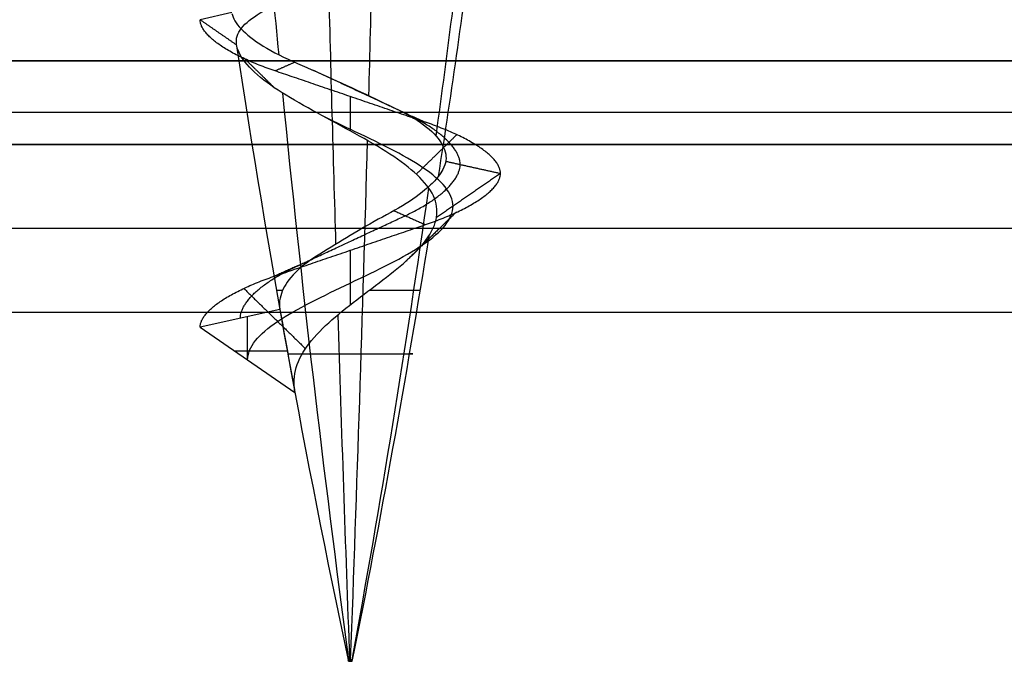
# Model space of a CAD drawing. Header units: millimetres. Extents: x -646 to 654, y -203 to 198.
# Tile 432 of 656: x -469.36 to -463.48, y 131.26 to 135.08. Entities that reach past the tile are written whole.
import ezdxf

# ---------------------------------------------------------------- set-up
doc = ezdxf.new("R2010")
doc.units = ezdxf.units.MM
doc.layers.add('Default', color=7, linetype='Continuous', true_color=0x000000)
doc.layers.add('Screw', color=7, linetype='Continuous', true_color=0xffffff)

msp = doc.modelspace()

# ---------------------------------------------------------------- linework, layer by layer
at = {"layer": 'Default'}
for p, q in [((652.6156, 134.3403, 772.8222), (-645.3844, 134.3403, 772.8222)), ((-645.3844, 134.3403, 1170.8222), (652.6156, 134.3403, 1170.8222)), ((652.6156, 134.3403, 971.8222), (-645.3844, 134.3403, 971.8222)), ((-617.9349, 134.3403, 880.8222), (-462.8338, 134.3403, 880.8222)), ((652.6156, 133.8403, 885.3222), (-645.3844, 133.8403, 885.3222))]:
    msp.add_line(p, q, dxfattribs=at)
for points in [[(-645.3844, 134.8403, 1171.3222), (3.6156, 134.8403, 1171.3222), (652.6156, 134.8403, 1171.3222)], [(652.6156, 134.8403, 772.3222), (3.6156, 134.8403, 772.3222), (-645.3844, 134.8403, 772.3222)], [(-1.8844, 134.5307, 771.8222), (-319.1344, 134.5307, 771.8222), (-636.3844, 134.5307, 771.8222)], [(-1.8844, 134.5307, 780.8222), (-319.1344, 134.5307, 780.8222), (-636.3844, 134.5307, 780.8222)], [(652.6156, 134.3403, 884.8222), (3.6156, 134.3403, 884.8222), (-645.3844, 134.3403, 884.8222)], [(-645.3844, 134.3403, 876.8222), (3.6156, 134.3403, 876.8222), (652.6156, 134.3403, 876.8222)], [(-1.8844, 134.3403, 771.8222), (-319.1344, 134.3403, 771.8222), (-636.3844, 134.3403, 771.8222)], [(-1.8844, 134.3403, 780.8222), (-319.1344, 134.3403, 780.8222), (-636.3844, 134.3403, 780.8222)], [(-1.8844, 134.3403, 780.8222), (-319.1344, 134.3403, 780.8222), (-636.3844, 134.3403, 780.8222)], [(-1.8844, 134.3403, 873.8222), (-319.1344, 134.3403, 873.8222), (-636.3844, 134.3403, 873.8222)], [(-1.8844, 134.3403, 827.3222), (-319.1344, 134.3403, 827.3222), (-636.3844, 134.3403, 827.3222)], [(-350.8844, 134.3403, 776.3222), (-423.9096, 134.3403, 776.3222), (-496.9349, 134.3403, 776.3222)], [(-645.3844, 133.3403, 885.8222), (3.6156, 133.3403, 885.8222), (652.6156, 133.3403, 885.8222)]]:
    msp.add_open_spline(points, degree=2, dxfattribs=at)
at = {"layer": 'Screw', "color": 7, "true_color": 0xffffff}
for p, q in [((-468.0914, 135.1268, 778.8222), (-468.2801, 135.0848, 778.8222)), ((-467.8043, 133.3576, 778.8222), (-468.2801, 133.2516, 778.8222)), ((-467.9972, 133.0564, 778.8222), (-467.9972, 133.3146, 778.8222)), ((-468.2801, 133.2516, 778.8222), (-467.7143, 132.8612, 778.8222)), ((-468.074, 133.1094, 778.8222), (-467.7598, 133.1094, 778.8222)), ((-467.3948, 131.2592, 778.826), (-467.3965, 131.2675, 778.8266)), ((-467.394, 131.2592, 778.8166), (-467.3955, 131.2675, 778.8158)), ((-467.3955, 131.2592, 778.8222), (-467.3733, 131.2592, 778.8222)), ((-467.3863, 131.2592, 778.8113), (-467.3866, 131.2675, 778.8095)), ((-467.3844, 131.2592, 778.8111), (-467.3844, 131.2592, 778.8333)), ((-467.3825, 131.2592, 778.8331), (-467.3821, 131.2675, 778.8349)), ((-467.3772, 131.2592, 778.8137), (-467.3761, 131.2675, 778.8124)), ((-467.3733, 131.2592, 778.8222), (-467.3715, 131.2675, 778.8222))]:
    msp.add_line(p, q, dxfattribs=at)
at = {"layer": 'Screw', "color": 7, "true_color": 0xffffff, "extrusion": (-0.772512, -9.33495e-14, -0.635)}
for start, end in [(81.371484, 82.765204), (78, 81.158889)]:
    msp.add_arc((-144.2263, 837.4854, -133.4923), 62.3281, start, end, dxfattribs=at)
at = {"layer": 'Screw', "color": 7, "true_color": 0xffffff, "extrusion": (-0.984564, -9.33495e-14, 0.175023)}
for start, end in [(81.144917, 82.553071), (78, 80.895867)]:
    msp.add_arc((-144.2263, 624.0443, 596.4818), 62.3281, start, end, dxfattribs=at)
at = {"layer": 'Screw', "color": 7, "true_color": 0xffffff, "extrusion": (-0.506335, -9.33495e-14, 0.862337)}
for start, end in [(80.920321, 82.340292), (78, 80.631533)]:
    msp.add_arc((-144.2263, -69.6513, 908.2602), 62.3281, start, end, dxfattribs=at)
at = {"layer": 'Screw', "color": 7, "true_color": 0xffffff, "extrusion": (-0.326888, 3.0996e-14, -0.945063)}
msp.add_arc((-144.2263, 757.2486, -583.2538), 62.3281, 277.873234, 279.304288, dxfattribs=at)
at = {"layer": 'Screw', "color": 7, "true_color": 0xffffff, "extrusion": (0.984564, 9.33495e-14, -0.175023)}
for start, end in [(260.321124, 261.775363), (258, 259.928549)]:
    msp.add_arc((144.2263, 745.9508, -596.4818), 62.3281, start, end, dxfattribs=at)
at = {"layer": 'Screw', "color": 7, "true_color": 0xffffff, "extrusion": (0.018848, -1.78546e-15, 0.999822)}
msp.add_arc((144.2263, 421.0277, 769.8744), 62.3281, 98.578453, 102, dxfattribs=at)
at = {"layer": 'Screw', "color": 7, "true_color": 0xffffff, "extrusion": (-0.326888, 3.09613e-14, -0.945063)}
msp.add_arc((-144.2263, 757.2486, -583.2538), 62.3281, 279.634019, 282, dxfattribs=at)
at = {"layer": 'Screw', "color": 7, "true_color": 0xffffff, "extrusion": (0, 1, 0)}
for centre, radius, start, end in [((467.3844, 778.8222, 133.471), 0.4399, 336.54723, 1.08), ((467.3844, 778.8222, 133.471), 0.4399, 199.08, 255.18868), ((467.3844, 778.8222, 133.0934), 0.3726, 1.08, 199.08), ((467.3844, 778.8222, 131.2634), 0.012, 180, 19.8), ((467.3844, 778.8222, 131.2634), 0.012, 19.8, 180)]:
    msp.add_arc(centre, radius, start, end, dxfattribs=at)
at = {"layer": 'Screw', "color": 7, "true_color": 0xffffff}
msp.add_arc((-406.4311, 144.2263, 778.8222), 62.3281, 190.042531, 190.506244, dxfattribs=at)
at = {"layer": 'Screw', "color": 7, "true_color": 0xffffff, "extrusion": (0, -1, 0)}
for centre, radius, start, end in [((-467.3844, 778.8222, -131.2675), 0.0129, 178.92, 340.92), ((-467.3844, 778.8222, -131.2675), 0.0129, 160.2, 178.92), ((-467.3844, 778.8222, -131.2675), 0.0129, 0, 160.2), ((-467.3844, 778.8222, -131.2592), 0.0111, 160.2, 0), ((-467.3844, 778.8222, -131.2592), 0.0111, 0, 160.2), ((-467.3844, 778.8222, -131.2675), 0.0129, 340.92, 0)]:
    msp.add_arc(centre, radius, start, end, dxfattribs=at)
at = {"layer": 'Screw', "color": 7, "true_color": 0xffffff}
for points, knots in [([(-468.0618, 134.9292, 778.835), (-468.0622, 134.9312, 778.8306), (-468.0625, 134.9331, 778.8261), (-468.0681, 134.9705, 778.7409), (-468.058, 135.0033, 778.6566), (-468.0091, 135.065, 778.5008), (-467.9706, 135.095, 778.4271), (-467.871, 135.1566, 778.2966), (-467.8078, 135.1889, 778.2386), (-467.6653, 135.2519, 778.148), (-467.5837, 135.2837, 778.1147), (-467.4154, 135.3461, 778.0788), (-467.3265, 135.3778, 778.0758), (-467.1535, 135.4407, 778.1005), (-467.0672, 135.4724, 778.1291), (-466.9108, 135.5344, 778.2137), (-466.8389, 135.5657, 778.271), (-466.721, 135.6275, 778.4044), (-466.6733, 135.6584, 778.4822), (-466.6403, 135.6885, 778.5648)], [0.09171949, 0.09171949, 0.09171949, 0.09171949, 0.09206875, 0.09206875, 0.09842565, 0.09842565, 0.10462555, 0.10462555, 0.1110412, 0.1110412, 0.11759669, 0.11759669, 0.12421277, 0.12421277, 0.13095434, 0.13095434, 0.13775803, 0.13775803, 0.14451072, 0.14451072, 0.14451072, 0.14451072]), ([(-468.0906, 135.122, 778.8355), (-468.085, 135.0938, 778.9123), (-468.0661, 135.0628, 778.988), (-468.0042, 134.9974, 779.1311), (-467.9587, 134.962, 779.1996), (-467.8459, 134.892, 779.3176), (-467.7761, 134.8573, 779.3682), (-467.625, 134.7919, 779.4388), (-467.5433, 134.7558, 779.4589), (-467.3867, 134.6848, 779.4669), (-467.3096, 134.6489, 779.457), (-467.1624, 134.5787, 779.4103), (-467.0896, 134.5453, 779.3716), (-466.9694, 134.4772, 779.2727), (-466.9201, 134.4405, 779.2125), (-466.8502, 134.3682, 779.0836), (-466.8275, 134.3317, 779.0137), (-466.8084, 134.2612, 778.869), (-466.8127, 134.2281, 778.791), (-466.8392, 134.178, 778.6928), (-466.8487, 134.1637, 778.6664), (-466.86, 134.1492, 778.6408)], [0.0035642, 0.0035642, 0.0035642, 0.0035642, 0.0652627, 0.0652627, 0.1310071, 0.1310071, 0.1990783, 0.1990783, 0.265971, 0.265971, 0.3288149, 0.3288149, 0.3938542, 0.3938542, 0.4568098, 0.4568098, 0.5170571, 0.5170571, 0.5789705, 0.5789705, 0.6025161, 0.6025161, 0.6025161, 0.6025161]), ([(-466.9157, 133.7954, 778.6601), (-466.9088, 133.806, 778.6747), (-466.9026, 133.8166, 778.6895), (-466.8748, 133.8699, 778.7664), (-466.8646, 133.9127, 778.8338), (-466.8705, 133.9973, 778.9678), (-466.8873, 134.0399, 779.0363), (-466.9456, 134.123, 779.1619), (-466.988, 134.1647, 779.2203), (-467.0915, 134.2475, 779.3175), (-467.1546, 134.2893, 779.3572), (-467.2909, 134.3708, 779.4101), (-467.3659, 134.4117, 779.4238), (-467.5155, 134.493, 779.4229), (-467.5924, 134.5342, 779.4078), (-467.735, 134.6144, 779.3504), (-467.8026, 134.6544, 779.307), (-467.9171, 134.7352, 779.1995), (-467.9653, 134.7776, 779.134), (-468.0335, 134.8565, 778.9922), (-468.055, 134.8941, 778.9142), (-468.0618, 134.9292, 778.835)], [0.0359002, 0.0359002, 0.0359002, 0.0359002, 0.03728194, 0.03728194, 0.042918, 0.042918, 0.04869105, 0.04869105, 0.05453393, 0.05453393, 0.06051555, 0.06051555, 0.06657532, 0.06657532, 0.07276908, 0.07276908, 0.0790522, 0.0790522, 0.08547717, 0.08547717, 0.09171949, 0.09171949, 0.09171949, 0.09171949]), ([(-467.9972, 133.0564, 778.8222), (-467.9972, 133.1329, 778.6614), (-467.9312, 133.2092, 778.5023), (-467.7043, 133.3619, 778.2754), (-467.5448, 133.4383, 778.2093), (-467.2239, 133.5911, 778.2093), (-467.0644, 133.6675, 778.2754), (-466.8375, 133.8202, 778.5023), (-466.7715, 133.8966, 778.6618), (-466.7715, 134.0494, 778.9827), (-466.8375, 134.1258, 779.1421), (-467.0644, 134.2785, 779.369), (-467.2239, 134.3549, 779.4351), (-467.4374, 134.4566, 779.4351), (-467.4904, 134.4818, 779.4279), (-467.5416, 134.5071, 779.4141)], [0, 0, 0, 0, 0.947774, 0.947774, 1.895547, 1.895547, 2.843321, 2.843321, 3.791094, 3.791094, 4.738868, 4.738868, 5.686641, 5.686641, 6.000094, 6.000094, 6.000094, 6.000094]), ([(-466.86, 134.1492, 778.6408), (-466.8769, 134.1276, 778.6028), (-466.8981, 134.1054, 778.5669), (-466.9636, 134.0468, 778.4803), (-467.015, 134.0096, 778.4336), (-467.1324, 133.9394, 778.362), (-467.2005, 133.9046, 778.3372), (-467.3298, 133.8313, 778.3194), (-467.3934, 133.7939, 778.3229), (-467.515, 133.7197, 778.353), (-467.5748, 133.6823, 778.3806), (-467.6783, 133.6122, 778.457), (-467.7206, 133.5733, 778.5057), (-467.7776, 133.4981, 778.6074), (-467.7954, 133.4608, 778.661), (-467.8076, 133.4019, 778.7506), (-467.8081, 133.3792, 778.7865), (-467.8043, 133.3576, 778.8222)], [0.6025161, 0.6025161, 0.6025161, 0.6025161, 0.6376367, 0.6376367, 0.695451, 0.695451, 0.7540424, 0.7540424, 0.8082466, 0.8082466, 0.8637674, 0.8637674, 0.9186339, 0.9186339, 0.9683673, 0.9683673, 1, 1, 1, 1]), ([(-467.7143, 132.8612, 778.8222), (-467.7237, 132.912, 778.7721), (-467.7212, 132.9625, 778.7182), (-467.6921, 133.0599, 778.6164), (-467.665, 133.1081, 778.5674), (-467.5924, 133.2026, 778.4852), (-467.5454, 133.2498, 778.451), (-467.441, 133.3413, 778.4051), (-467.3822, 133.3871, 778.3931), (-467.2643, 133.4771, 778.3938), (-467.2033, 133.5223, 778.407), (-467.0916, 133.6101, 778.4569), (-467.0396, 133.6542, 778.4944), (-466.9645, 133.7302, 778.5752), (-466.9369, 133.7631, 778.6161), (-466.9157, 133.7954, 778.6601)], [0, 0, 0, 0, 0.00517405, 0.00517405, 0.01034873, 0.01034873, 0.01558777, 0.01558777, 0.02087104, 0.02087104, 0.02626269, 0.02626269, 0.03170822, 0.03170822, 0.0359002, 0.0359002, 0.0359002, 0.0359002])]:
    msp.add_open_spline(points, degree=3, knots=knots, dxfattribs=at)
for points, weights, knots in [([(-468.2801, 133.2516, 778.8222), (-468.2801, 133.4044, 778.305), (-467.8323, 133.5571, 778.0464), (-467.3844, 133.7099, 777.7878), (-466.9365, 133.8627, 778.0464), (-466.4886, 134.0154, 778.305), (-466.4886, 134.1682, 778.8222), (-466.4886, 134.321, 779.3394), (-466.9365, 134.4737, 779.598), (-467.3844, 134.6265, 779.8566), (-467.8323, 134.7793, 779.598), (-468.2801, 134.932, 779.3394), (-468.2801, 135.0848, 778.8222)], [1, 0.866025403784, 1, 0.866025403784, 1, 0.866025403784, 1, 0.866025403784, 1, 0.866025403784, 1, 0.866025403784, 1], [0, 0, 0, 0.166667, 0.166667, 0.333333, 0.333333, 0.5, 0.5, 0.666667, 0.666667, 0.833333, 0.833333, 1, 1, 1]), ([(-468.0398, 133.3051, 778.8222), (-468.0398, 133.4579, 778.4438), (-467.7121, 133.6106, 778.2546), (-467.3844, 133.7634, 778.0653), (-467.0566, 133.9162, 778.2546), (-466.7289, 134.0689, 778.4438), (-466.7289, 134.2217, 778.8222), (-466.7289, 134.3745, 779.2007), (-467.0566, 134.5272, 779.3899), (-467.3205, 134.6502, 779.5422), (-467.607, 134.7838, 779.4387)], [1, 0.866025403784, 1, 0.866025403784, 1, 0.866025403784, 1, 0.866025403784, 1, 0.889248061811, 0.961605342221], [0, 0, 0, 0.1666667, 0.1666667, 0.3333333, 0.3333333, 0.5, 0.5, 0.6666667, 0.6666667, 0.804444, 0.804444, 0.804444])]:
    msp.add_rational_spline(points, weights, degree=2, knots=knots, dxfattribs=at)
for points in [[(-468.2801, 135.0848, 778.8222), (-468.1715, 135.0098, 778.8222), (-468.0628, 134.9348, 778.8222)], [(-468.0178, 134.8556, 779.4556), (-467.9271, 134.7671, 779.3649), (-467.8364, 134.6786, 779.2742)], [(-467.7157, 134.8311, 779.3962), (-467.774, 134.8052, 779.4971), (-467.8323, 134.7793, 779.598)], [(-467.3844, 134.6265, 779.718), (-467.3844, 134.5241, 779.5696), (-467.3844, 134.4217, 779.4211)], [(-467.0759, 134.5358, 779.3564), (-467.0062, 134.5048, 779.4772), (-466.9365, 134.4737, 779.598)], [(-466.7509, 134.3973, 779.4556), (-466.8706, 134.2806, 779.336), (-466.9903, 134.1638, 779.2163)], [(-466.8145, 134.2408, 778.8222), (-466.6516, 134.2045, 778.8222), (-466.4886, 134.1682, 778.8222)], [(-466.4886, 134.1682, 778.8222), (-466.6792, 134.0366, 778.8222), (-466.8699, 133.9051, 778.8222)], [(-467.1238, 133.9461, 778.3709), (-467.0301, 133.9044, 778.2087), (-466.9365, 133.8627, 778.0464)], [(-466.7509, 133.9391, 778.1888), (-466.9014, 133.7923, 778.3392), (-467.0518, 133.6455, 778.4897)], [(-467.3844, 133.7099, 777.9264), (-467.3844, 133.5474, 778.1619), (-467.3844, 133.385, 778.3974)], [(-467.62, 133.6517, 778.4141), (-467.7261, 133.6044, 778.2302), (-467.8323, 133.5571, 778.0464)], [(-468.0178, 133.4808, 778.1888), (-467.8347, 133.3021, 778.3718), (-467.6517, 133.1235, 778.5549)]]:
    msp.add_open_spline(points, degree=2, dxfattribs=at)

doc.saveas('drawing.dxf')
